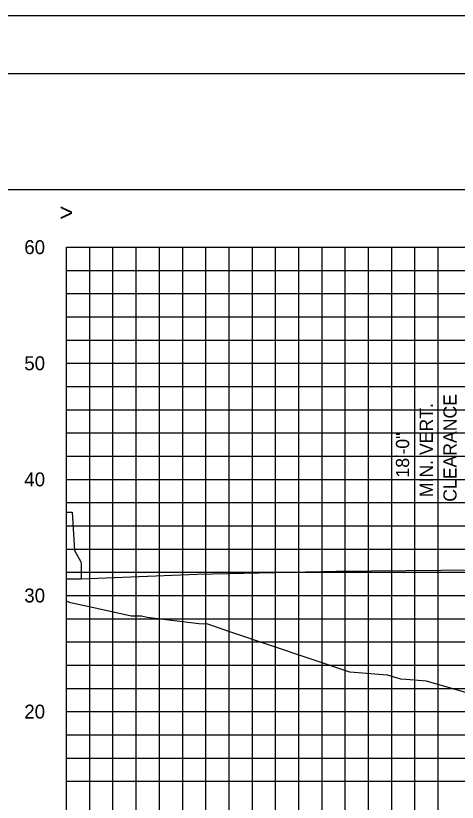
# Model space of a CAD drawing. Extents: x 1797809 to 2198143, y 249608 to 1237864.
# Drawn here: x 2196070.3 to 2196108.3, y 1237270.3 to 1237338 of the extents above; entities that cross this region are included whole.
import ezdxf

# ---------------------------------------------------------------- set-up
doc = ezdxf.new("R2010")
doc.units = 0
for name, color, linetype in [('31', 7, 'Continuous'), ('60', 7, 'Continuous'), ('Default', 7, 'Continuous'), ('DESIGN - SHEET - Light Grid', 7, 'Continuous'), ('DESIGN - TRAFFIC CONTROL PERMANENT - Signs', 7, 'Continuous'), ('GSCOLORFILL', 7, 'Continuous'), ('GSSHT', 7, 'Continuous'), ('Level 45', 7, 'Continuous'), ('Level 55', 7, 'Continuous')]:
    doc.layers.add(name, color=color, linetype=linetype)

msp = doc.modelspace()

# ---------------------------------------------------------------- linework, layer by layer
at = {"layer": '60'}
msp.add_line((2196074.707, 1237258.106), (2196074.707, 1237318.106), dxfattribs=at)
at = {"layer": 'Default'}
msp.add_lwpolyline([(2196074.707, 1237295.271), (2196075.207, 1237295.271), (2196075.387, 1237291.995), (2196075.937, 1237290.995), (2196075.957, 1237290.825), (2196075.957, 1237289.514), (2196074.707, 1237289.514)], dxfattribs=at)
at = {"layer": 'DESIGN - SHEET - Light Grid'}
msp.add_lwpolyline([(2196112.433, 1237278.763), (2196105.701, 1237280.735), (2196103.913, 1237280.862), (2196103.485, 1237280.893), (2196102.336, 1237281.241), (2196099.1, 1237281.517), (2196088.769, 1237284.991), (2196086.873, 1237285.635), (2196086.112, 1237285.654), (2196081.655, 1237286.223), (2196081.165, 1237286.326), (2196080.78, 1237286.326), (2196080.266, 1237286.326), (2196077.065, 1237287.035), (2196075.043, 1237287.483), (2196074.707, 1237287.619)], dxfattribs=at)
at = {"layer": 'DESIGN - TRAFFIC CONTROL PERMANENT - Signs'}
msp.add_lwpolyline([(2196169.126, 1237278.674), (2196125.457, 1237289.591), (2196119.957, 1237289.811), (2196111.029, 1237290.168), (2196110.957, 1237290.241), (2196109.957, 1237290.281), (2196097.957, 1237290.178), (2196085.957, 1237289.914), (2196075.957, 1237289.514), (2196074.707, 1237289.514)], dxfattribs=at)
at = {"layer": 'GSCOLORFILL'}
msp.add_lwpolyline([(2195902.21, 1237123.036), (2196224.71, 1237123.036), (2196224.71, 1237333.036), (2195902.21, 1237333.036)], close=True, dxfattribs=at)
at = {"layer": 'GSSHT'}
for p, q in [((2196074.707, 1237318.106), (2196204.707, 1237318.106)), ((2196076.707, 1237258.106), (2196076.707, 1237318.106)), ((2196078.707, 1237258.106), (2196078.707, 1237318.106)), ((2196080.707, 1237258.106), (2196080.707, 1237318.106)), ((2196082.707, 1237258.106), (2196082.707, 1237318.106)), ((2196084.707, 1237258.106), (2196084.707, 1237318.106)), ((2196086.707, 1237258.106), (2196086.707, 1237318.106)), ((2196088.707, 1237258.106), (2196088.707, 1237318.106)), ((2196090.707, 1237258.106), (2196090.707, 1237318.106)), ((2196092.707, 1237258.106), (2196092.707, 1237318.106)), ((2196094.707, 1237258.106), (2196094.707, 1237318.106)), ((2196096.707, 1237258.106), (2196096.707, 1237318.106)), ((2196098.707, 1237258.106), (2196098.707, 1237318.106)), ((2196100.707, 1237258.106), (2196100.707, 1237318.106)), ((2196102.707, 1237258.106), (2196102.707, 1237318.106)), ((2196104.707, 1237258.106), (2196104.707, 1237318.106)), ((2196106.707, 1237258.106), (2196106.707, 1237318.106)), ((2196074.707, 1237316.106), (2196204.707, 1237316.106)), ((2196074.707, 1237314.106), (2196204.707, 1237314.106)), ((2196074.707, 1237312.106), (2196204.707, 1237312.106)), ((2196074.707, 1237310.106), (2196204.707, 1237310.106)), ((2196074.707, 1237308.106), (2196204.707, 1237308.106)), ((2196074.707, 1237306.106), (2196204.707, 1237306.106)), ((2196074.707, 1237304.106), (2196204.707, 1237304.106)), ((2196074.707, 1237302.106), (2196204.707, 1237302.106)), ((2196074.707, 1237300.106), (2196204.707, 1237300.106)), ((2196074.707, 1237298.106), (2196204.707, 1237298.106)), ((2196074.707, 1237296.106), (2196204.707, 1237296.106)), ((2196074.707, 1237294.106), (2196204.707, 1237294.106)), ((2196074.707, 1237292.106), (2196204.707, 1237292.106)), ((2196074.707, 1237290.106), (2196204.707, 1237290.106)), ((2196074.707, 1237288.106), (2196204.707, 1237288.106)), ((2196074.707, 1237286.106), (2196204.707, 1237286.106)), ((2196074.707, 1237284.106), (2196204.707, 1237284.106)), ((2196074.707, 1237282.106), (2196204.707, 1237282.106)), ((2196074.707, 1237280.106), (2196204.707, 1237280.106)), ((2196074.707, 1237278.106), (2196204.707, 1237278.106)), ((2196074.707, 1237276.106), (2196204.707, 1237276.106)), ((2196074.707, 1237274.106), (2196204.707, 1237274.106)), ((2196074.707, 1237272.106), (2196204.707, 1237272.106))]:
    msp.add_line(p, q, dxfattribs=at)
msp.add_lwpolyline([(2195889.71, 1237118.036), (2196229.71, 1237118.036), (2196229.71, 1237338.036), (2195889.71, 1237338.036)], close=True, dxfattribs=at)
at = {"layer": 'Level 45'}
msp.add_lwpolyline([(2195914.707, 1237133.046), (2196214.707, 1237133.046), (2196214.707, 1237323.046), (2195914.707, 1237323.046)], close=True, dxfattribs=at)

# ---------------------------------------------------------------- texts
at = {"layer": '31'}
for s, p in [('60', (2196071.073, 1237317.506)), ('50', (2196071.073, 1237307.506)), ('40', (2196071.073, 1237297.506)), ('30', (2196071.073, 1237287.506)), ('20', (2196071.073, 1237277.506))]:
    msp.add_text(s, height=1.2, dxfattribs=at).set_placement(p)
at = {"layer": '60'}
msp.add_text('>', height=1.5, dxfattribs=at).set_placement((2196074.098, 1237320.356))
at = {"layer": 'Level 55'}
for s, p in [('CLEARANCE', (2196108.289, 1237296.179)), ('MIN. VERT.', (2196106.246, 1237296.579)), ('18\'-0"', (2196104.204, 1237298.266))]:
    msp.add_text(s, height=1.1346, rotation=90, dxfattribs=at).set_placement(p)

doc.saveas('drawing.dxf')
